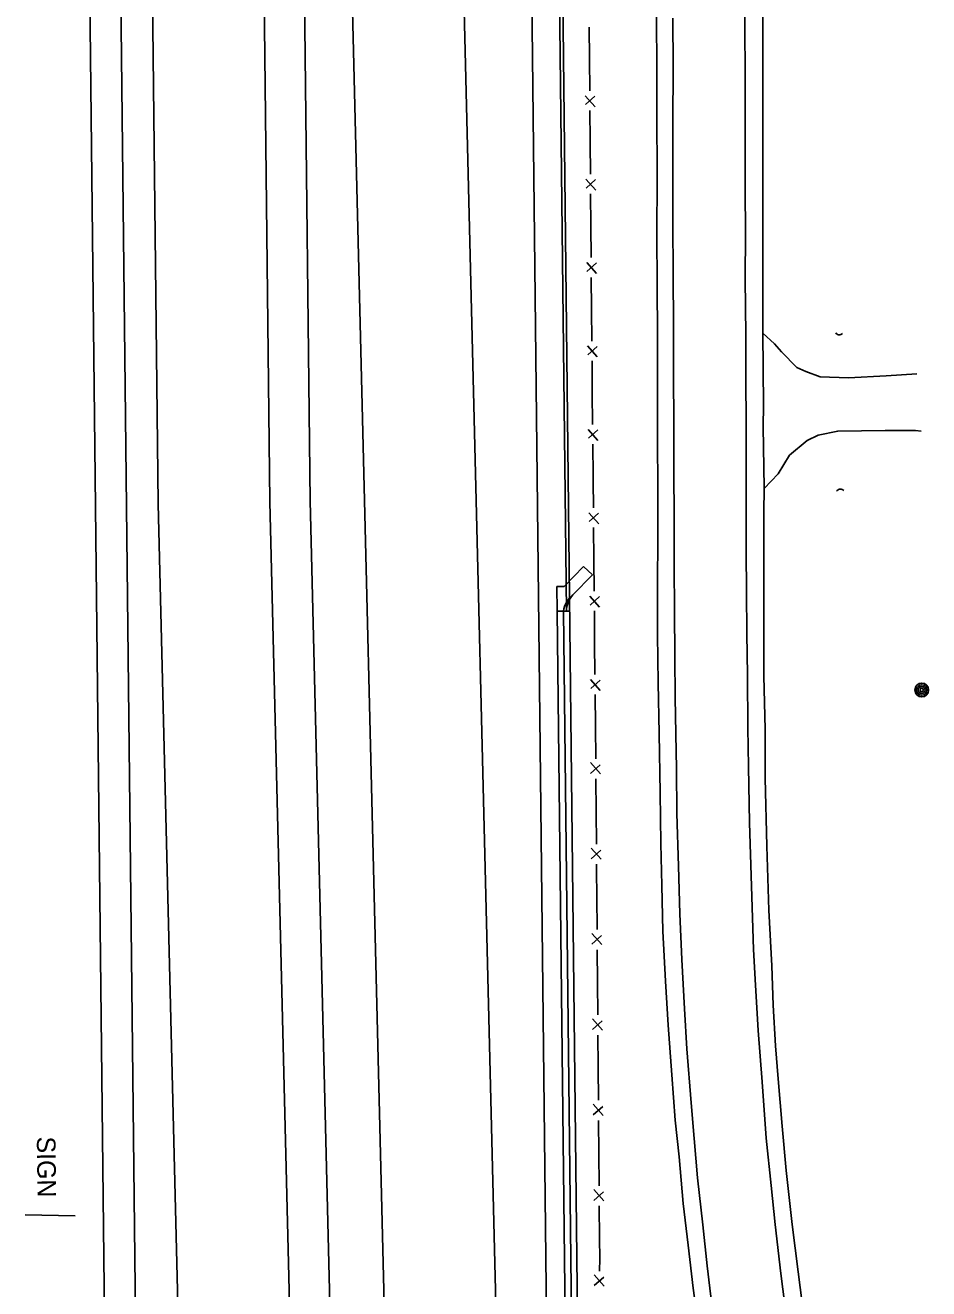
# Model space of a CAD drawing. Extents: x 588843 to 2552415, y 180129 to 269402.
# Drawn here: x 593915.7 to 594207, y 188801.3 to 189208.7 of the extents above; entities that cross this region are included whole.
import ezdxf

# ---------------------------------------------------------------- set-up
doc = ezdxf.new("R2010")
doc.units = 0
for name, color, linetype in [('Default', 7, 'Continuous'), ('E_DRN', 7, 'Continuous'), ('E_DWY', 7, 'Continuous'), ('E_FEN_P', 7, 'Continuous'), ('E_MISCPROP', 7, 'Continuous'), ('E_RDWY', 7, 'Continuous'), ('E_RDWY_Gravel', 7, 'Continuous'), ('E_SGN', 7, 'Continuous'), ('E_SGN_Text', 7, 'Continuous'), ('P_RDWY_BarrierConc', 7, 'Continuous'), ('P_RDWY_Flume', 7, 'Continuous'), ('P_RDWY_LaneEdge', 7, 'Continuous'), ('P_RDWY_PavtEdge', 7, 'Continuous'), ('P_RDWY_ShldPaved', 7, 'Continuous'), ('P_TC_BarrierConc', 7, 'Continuous')]:
    doc.layers.add(name, color=color, linetype=linetype)

# ---------------------------------------------------------------- blocks, each defined once
blk = doc.blocks.new('SIGN')
at = {"layer": 'Default'}
blk.add_text('SIGN', height=12, dxfattribs=at).set_placement((-18.55, -6))
blk = doc.blocks.new('POLE')
at = {"layer": 'Default'}
for radius in [4.46, 3.35, 2.23, 1.12]:
    blk.add_circle((0, 0), radius, dxfattribs=at)
blk = doc.blocks.new('CULV2')
at = {"layer": 'E_DRN'}
blk.add_arc((19.7, 14.8), 24.6, 216.8699, 323.1301, dxfattribs=at)

msp = doc.modelspace()

# ---------------------------------------------------------------- linework, layer by layer
at = {"layer": 'E_DWY'}
for points in [[(594153.5, 189109.4), (594157.29, 189105.99), (594159.52, 189103.36), (594164.43, 189098.37), (594167.41, 189097.07), (594171.95, 189095.39), (594181.08, 189095.04), (594193.29, 189095.69), (594203.1, 189096.36)], [(594153.89, 189059.34), (594158.39, 189064.09), (594162.08, 189070.04), (594167.74, 189074.83), (594171.37, 189076.57), (594177.66, 189077.83), (594192.91, 189078.04), (594202.7, 189078.08), (594204.57, 189077.87)]]:
    msp.add_lwpolyline(points, dxfattribs=at)
at = {"layer": 'E_FEN_P'}
for p, q in [((594096.26, 189185.98), (594099.4, 189182.42)), ((594099.37, 189185.83), (594096.34, 189183.12)), ((594096.46, 189159.08), (594099.61, 189155.53)), ((594099.58, 189158.94), (594096.55, 189156.22)), ((594096.7, 189132.18), (594099.85, 189128.63)), ((594099.82, 189132.05), (594096.79, 189129.33)), ((594096.94, 189105.29), (594100.09, 189101.74)), ((594100.06, 189105.15), (594097.03, 189102.43)), ((594097.18, 189078.39), (594100.33, 189074.84)), ((594100.3, 189078.25), (594097.27, 189075.54)), ((594097.43, 189051.49), (594100.58, 189047.95)), ((594100.55, 189051.36), (594097.52, 189048.64)), ((594097.69, 189024.6), (594100.84, 189021.05)), ((594100.8, 189024.46), (594097.78, 189021.74)), ((594097.95, 188997.7), (594101.09, 188994.16)), ((594101.06, 188997.57), (594098.04, 188994.85)), ((594101.12, 188967.3), (594097.9, 188970.94)), ((594097.93, 188967.44), (594101.03, 188970.22)), ((594101.34, 188939.77), (594098.12, 188943.4)), ((594098.15, 188939.91), (594101.25, 188942.69)), ((594101.56, 188912.23), (594098.34, 188915.87)), ((594098.37, 188912.38), (594101.47, 188915.16)), ((594101.77, 188884.7), (594098.56, 188888.34)), ((594098.58, 188884.84), (594101.68, 188887.62)), ((594101.99, 188857.17), (594098.78, 188860.8)), ((594098.8, 188857.31), (594101.9, 188860.09)), ((594102.22, 188829.64), (594099, 188833.27)), ((594099.03, 188829.78), (594102.13, 188832.56)), ((594099.14, 188802.27), (594102.27, 188805.01)), ((594102.32, 188802.08), (594099.15, 188805.76))]:
    msp.add_line(p, q, dxfattribs=at)
for points in [[(594097.55, 189208.11), (594097.62, 189197.84)], [(594097.62, 189197.84), (594097.69, 189187.57)], [(594097.73, 189181.21), (594097.79, 189171.57), (594097.8, 189170.94)], [(594097.8, 189170.94), (594097.89, 189160.67)], [(594097.94, 189154.31), (594098.04, 189144.04)], [(594098.04, 189144.04), (594098.13, 189133.77)], [(594098.18, 189127.42), (594098.28, 189117.15)], [(594098.28, 189117.15), (594098.37, 189106.88)], [(594098.42, 189100.52), (594098.52, 189090.25)], [(594098.52, 189090.25), (594098.61, 189079.98)], [(594098.66, 189073.63), (594098.76, 189063.36)], [(594098.76, 189063.36), (594098.77, 189061.79), (594098.85, 189053.09)], [(594098.91, 189046.73), (594099.01, 189036.46)], [(594099.01, 189036.46), (594099.11, 189026.19)], [(594099.17, 189019.83), (594099.27, 189009.57)], [(594099.27, 189009.57), (594099.37, 188999.3)], [(594099.43, 188992.94), (594099.53, 188982.67)], [(594099.61, 188972.18), (594099.53, 188982.69)], [(594099.74, 188955.16), (594099.66, 188965.67)], [(594099.83, 188944.64), (594099.74, 188955.16)], [(594099.96, 188927.62), (594099.89, 188936.22), (594099.88, 188938.14)], [(594100.04, 188917.11), (594099.96, 188927.62)], [(594100.18, 188900.09), (594100.1, 188910.6)], [(594100.26, 188889.58), (594100.18, 188900.09)], [(594100.4, 188872.56), (594100.39, 188872.96), (594100.31, 188883.07)], [(594100.48, 188862.05), (594100.4, 188872.56)], [(594100.62, 188845.03), (594100.53, 188855.54)], [(594100.71, 188834.51), (594100.62, 188845.03)], [(594100.84, 188817.49), (594100.76, 188828.01)], [(594100.88, 188806.98), (594100.9, 188811.03), (594100.84, 188817.49)]]:
    msp.add_lwpolyline(points, dxfattribs=at)
at = {"layer": 'E_RDWY'}
for points in [[(594148.71, 188982.15), (594148.57, 188999.09), (594148.36, 189012.61), (594148.27, 189026.11), (594148.13, 189038.88), (594148.17, 189052.35), (594148.14, 189066.16), (594147.98, 189108.87), (594147.83, 189126.84), (594147.88, 189141.58), (594147.85, 189155.84), (594147.78, 189171.78), (594147.75, 189192.17), (594147.69, 189208.71), (594147.65, 189225.61)], [(594125.39, 188980.24), (594125.22, 188991.97), (594125.16, 189005.08), (594125.03, 189019.96), (594124.92, 189034.16), (594124.93, 189049.27), (594124.81, 189065.63), (594124.76, 189079.98), (594124.67, 189096.45), (594124.65, 189111.84), (594124.56, 189128.41), (594124.52, 189144.98), (594124.46, 189161.23), (594124.52, 189176.81), (594124.55, 189195.46), (594124.48, 189211.03)], [(594137.24, 188794.21), (594135.56, 188808.64), (594134.11, 188821.86), (594132.48, 188836.99), (594131.32, 188849.73), (594130.41, 188861.21), (594129.02, 188878.63), (594128.28, 188891.57), (594127.41, 188907.42), (594126.74, 188922.21), (594126.29, 188937.52), (594125.73, 188954.52), (594125.64, 188968.94), (594125.39, 188980.24)], [(594162.02, 188785.1), (594159.34, 188806.21), (594157.48, 188821.94), (594156.13, 188834.54), (594154.61, 188849.88), (594153.28, 188867.95), (594151.99, 188884.54), (594151.14, 188899.19), (594150.5, 188910.62), (594149.2, 188951.52), (594148.85, 188969.69), (594148.71, 188982.15)]]:
    msp.add_lwpolyline(points, dxfattribs=at)
at = {"layer": 'E_RDWY_Gravel'}
for points in [[(594154.22, 188981.72), (594153.82, 188998.79), (594153.87, 189013.22), (594153.83, 189032.49), (594153.84, 189051.53), (594153.9, 189059.57), (594153.57, 189079.23), (594153.75, 189086.22), (594153.5, 189109.63), (594153.54, 189129.74), (594153.52, 189145), (594153.53, 189164.22), (594153.45, 189188.93), (594153.51, 189204.95), (594153.65, 189220.47)], [(594120.12, 188980.33), (594119.79, 188996.64), (594119.56, 189012.14), (594119.55, 189028.24), (594119.66, 189043.56), (594119.61, 189057.97), (594119.56, 189076.69), (594119.55, 189092.97), (594119.5, 189108.42), (594119.44, 189125.12), (594119.35, 189141.27), (594119.4, 189159.29), (594119.32, 189180.98), (594119.29, 189194.56), (594119.2, 189211.31)], [(594133.49, 188783.45), (594131.01, 188801.42), (594129.38, 188815.32), (594127.83, 188828.76), (594126.47, 188843.86), (594125.25, 188855.63), (594124.16, 188870.21), (594122.93, 188886.3), (594122.06, 188900.41), (594121.29, 188916.55), (594120.89, 188931.26), (594120.61, 188944.88), (594120.37, 188961.2), (594120.12, 188980.33)], [(594166.73, 188792.44), (594164.89, 188806.71), (594162.95, 188821.97), (594161.05, 188839.44), (594159.78, 188853.74), (594158.44, 188868.94), (594157.56, 188879.65), (594156.86, 188892.77), (594156.4, 188905.39), (594155.43, 188923.33), (594154.81, 188943.95), (594154.27, 188965.92), (594154.22, 188981.72)]]:
    msp.add_lwpolyline(points, dxfattribs=at)
at = {"layer": 'E_SGN'}
msp.add_lwpolyline([(593915.68, 188825.13), (593931.73, 188824.78)], dxfattribs=at)
at = {"layer": 'P_RDWY_BarrierConc'}
for p, q in [((594094.03, 188769.82), (594088.38, 189269.79)), ((594087.21, 189019.76), (594091.21, 189019.8)), ((594090.03, 188769.77), (594087.21, 189019.76)), ((594092.03, 188769.8), (594089.21, 189019.78))]:
    msp.add_line(p, q, dxfattribs=at)
at = {"layer": 'P_RDWY_Flume'}
for p, q in [((594089.39, 189027.78), (594095.68, 189034.22)), ((594095.68, 189034.22), (594098.56, 189031.44)), ((594092.27, 189025.01), (594098.56, 189031.44)), ((594089.39, 189027.78), (594087.12, 189027.76)), ((594087.21, 189019.76), (594087.12, 189027.76)), ((594090.21, 189019.79), (594087.21, 189019.76))]:
    msp.add_line(p, q, dxfattribs=at)
for centre, radius, start, end in [((594097.05, 189018.7), 7.92, 127.1365, 172.1365), ((594097.53, 189019.91), 7.33, 135.9258, 180.9258)]:
    msp.add_arc(centre, radius, start, end, dxfattribs=at)
at = {"layer": 'P_RDWY_LaneEdge'}
for p, q in [((593958.56, 189054.35), (593954.61, 189403.28)), ((593994.55, 189054.99), (593990.61, 189403.69)), ((594016.66, 189399.02), (594032.04, 188769.12)), ((594052.66, 189399.43), (594068.03, 188769.53)), ((593958.56, 189054.35), (593965.54, 188768.37)), ((593994.55, 189054.99), (594001.54, 188768.77))]:
    msp.add_line(p, q, dxfattribs=at)
at = {"layer": 'P_RDWY_PavtEdge'}
for p, q in [((593951.54, 188768.21), (593944.36, 189403.17)), ((594084.03, 188769.71), (594076.91, 189399.7))]:
    msp.add_line(p, q, dxfattribs=at)
at = {"layer": 'P_RDWY_ShldPaved'}
msp.add_line((593941.45, 188776.09), (593934.36, 189403.05), dxfattribs=at)
at = {"layer": 'P_TC_BarrierConc'}
for p, q in [((594007.55, 189055.14), (594003.61, 189403.84)), ((594090.21, 189019.79), (594085.85, 189404.77)), ((594007.55, 189055.31), (594014.54, 188768.74))]:
    msp.add_line(p, q, dxfattribs=at)

# ---------------------------------------------------------------- block references
at = {"layer": 'E_DRN'}
for p, xscale, yscale, rotation in [((594177.03, 189109.48), 0.053650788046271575, 0.05365078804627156, -5.047127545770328), ((594179.56, 189058.64), 0.057973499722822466, 0.057973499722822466, -176.1225107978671)]:
    msp.add_blockref('CULV2', p, dxfattribs=dict(at, xscale=xscale, yscale=yscale, rotation=rotation))
at = {"layer": 'E_MISCPROP', "xscale": 0.4999999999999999, "yscale": 0.4999999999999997, "rotation": -89.51298051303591}
msp.add_blockref('POLE', (594204.73, 188994.35), dxfattribs=at)
at = {"layer": 'E_SGN_Text', "xscale": 0.5, "yscale": 0.5, "rotation": -89.32254181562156}
msp.add_blockref('SIGN', (593922.52, 188841.08), dxfattribs=at)

doc.saveas('drawing.dxf')
